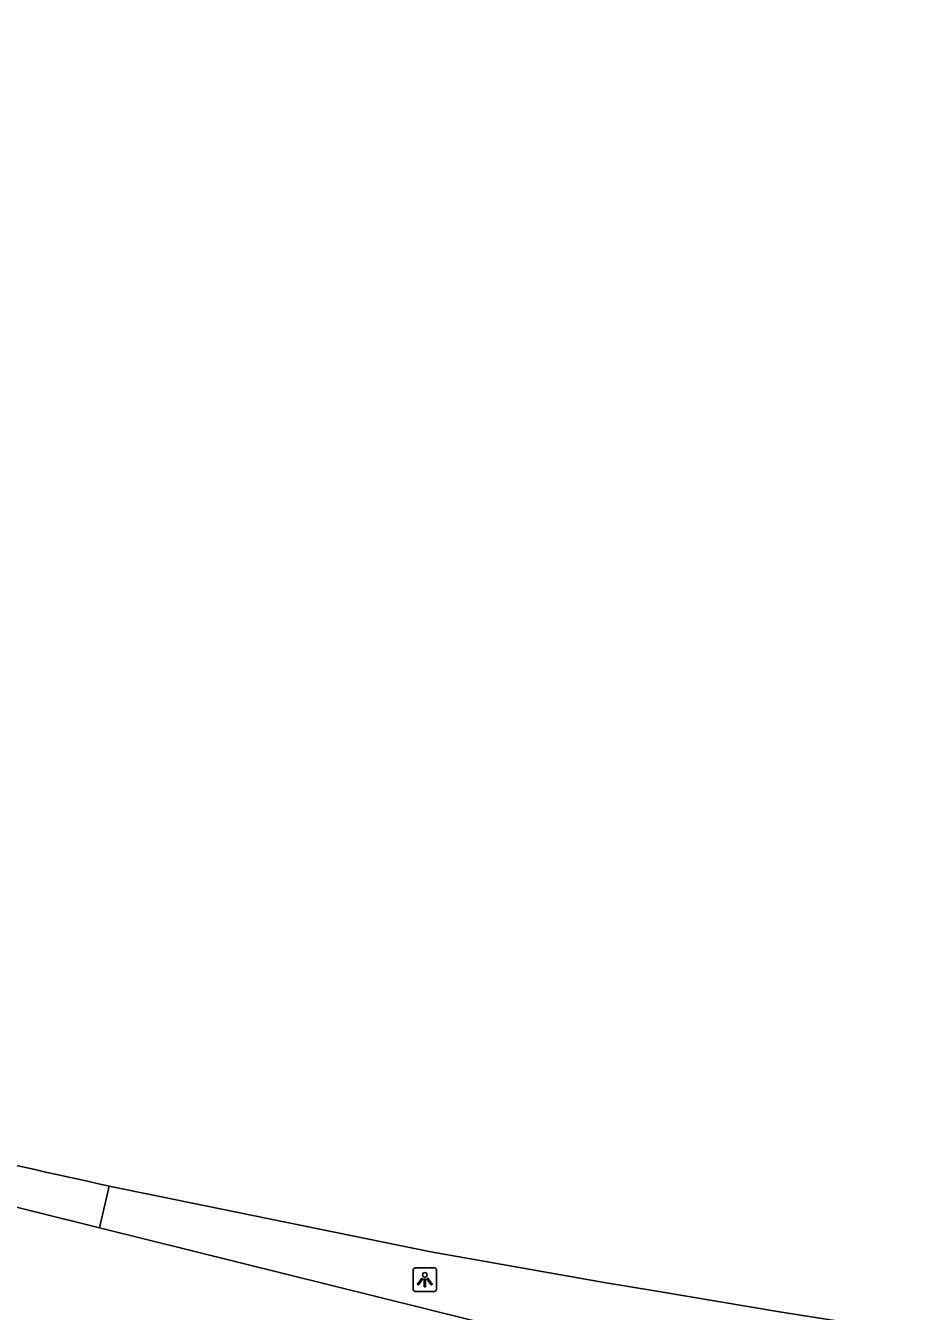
# Model space of a CAD drawing. Extents: x 162074 to 163034, y 381824 to 382557.
# Drawn here: x 162973.2 to 163010.4, y 382481 to 382535.5 of the extents above; entities that cross this region are included whole.
import ezdxf

# ---------------------------------------------------------------- set-up
doc = ezdxf.new("R2010")
doc.units = 0
for name, color, linetype in [('IMGEO_Berm_open', 7, 'Continuous'), ('IMGEO_Lichtpunt', 7, 'Continuous'), ('IMGEO_Rijbaan_lokaal_gesloten', 7, 'Continuous')]:
    doc.layers.add(name, color=color, linetype=linetype)

msp = doc.modelspace()

# ---------------------------------------------------------------- linework, layer by layer
at = {"layer": 'IMGEO_Berm_open'}
msp.add_lwpolyline([(162976.344, 382484.526), (162976.762, 382486.297)], dxfattribs=at)
at = {"layer": 'IMGEO_Lichtpunt'}
for p, q in [((162989.651, 382482.728), (162989.651, 382481.921)), ((162989.651, 382482.728), (162989.651, 382481.921)), ((162990.553, 382482.823), (162989.745, 382482.823)), ((162990.553, 382482.823), (162989.745, 382482.823)), ((162990.647, 382481.921), (162990.647, 382482.728)), ((162990.647, 382481.921), (162990.647, 382482.728)), ((162989.745, 382481.827), (162990.553, 382481.827)), ((162989.745, 382481.827), (162990.553, 382481.827))]:
    msp.add_line(p, q, dxfattribs=at)
for points in [[(162990.025, 382482.392), (162990.064, 382482.364), (162989.876, 382482.102), (162989.838, 382482.129), (162990.025, 382482.392)], [(162990.127, 382482.344), (162990.174, 382482.344), (162990.174, 382482.022), (162990.127, 382482.022), (162990.127, 382482.344)], [(162990.237, 382482.364), (162990.275, 382482.391), (162990.462, 382482.129), (162990.423, 382482.101), (162990.237, 382482.364)]]:
    msp.add_lwpolyline(points, dxfattribs=at)
msp.add_circle((162990.15, 382482.526), 0.0994, dxfattribs=at)
for centre, start, end in [((162989.745, 382482.728), 90, 180), ((162989.745, 382482.728), 90, 180), ((162990.553, 382482.728), 0, 90), ((162990.553, 382482.728), 0, 90), ((162989.745, 382481.921), 180, 270), ((162989.745, 382481.921), 180, 270), ((162990.553, 382481.921), 270, 0), ((162990.553, 382481.921), 270, 360)]:
    msp.add_arc(centre, 0.0946, start, end, dxfattribs=at)
at = {"layer": 'IMGEO_Rijbaan_lokaal_gesloten'}
for points in [[(162976.344, 382484.526), (162914.144, 382500), (162905.04, 382502.265), (162848.266, 382516.317), (162791.189, 382530.438), (162770.545, 382535.545)], [(162976.762, 382486.297), (162990.403, 382483.512), (162997.759, 382482.207), (163000, 382481.83), (163005.198, 382480.957), (163010.409, 382480.138)], [(163009.474, 382476.303), (163000, 382478.654), (162976.344, 382484.526)]]:
    msp.add_lwpolyline(points, dxfattribs=at)
msp.add_arc((163086.878, 382992.834), 518.367, 256.06866, 257.73534, dxfattribs=at)

doc.saveas('drawing.dxf')
